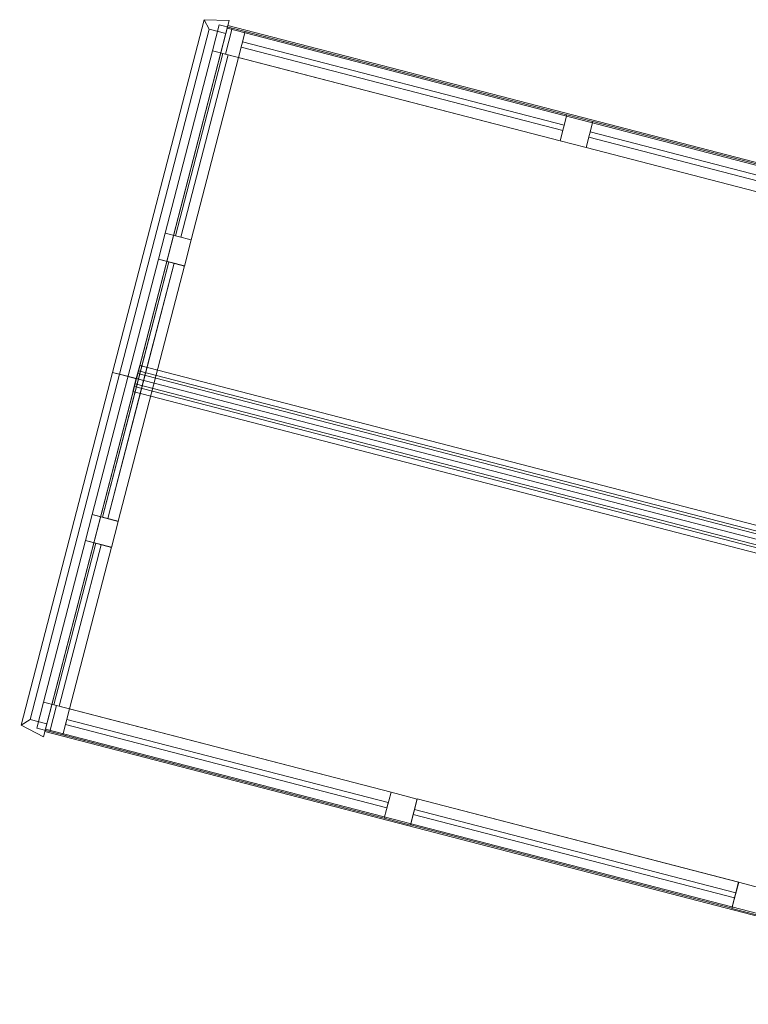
# Model space of a CAD drawing. Header units: millimetres. Extents: x -430348 to -225823, y -86243 to 5084.
# Tile 945 of 1056: x -329559 to -328206, y -35198 to -33369. Entities that reach past the tile are written whole.
import ezdxf

# ---------------------------------------------------------------- set-up
doc = ezdxf.new("R2010")
doc.units = ezdxf.units.MM
doc.layers.add('A-GLAZ-CURT', color=52, linetype='Continuous', lineweight=9)
doc.layers.add('A-GLAZ-CWMG', color=51, linetype='Continuous', lineweight=9)

# ---------------------------------------------------------------- blocks, each defined once
blk = doc.blocks.new('System Panel - Glazed-400869-_3D_ Copy 1')
at = {"layer": 'A-GLAZ-CURT', "transparency": 33554471}
mesh = blk.add_polyface(dxfattribs=at)
corners = [(-155, 5), (-155, 5, 1437.6), (155, 5, 1616.5), (155, 5)]
mesh.append_faces([[corners[k] for k in face] for face in [(1, 2, 3, 0)]])
mesh = blk.add_polyface(dxfattribs=at)
corners = [(155, -5), (-155, -5), (-155, 5), (155, 5)]
mesh.append_faces([[corners[k] for k in face] for face in [(0, 1, 2, 3)]])
mesh = blk.add_polyface(dxfattribs=at)
corners = [(-155, -5, 1437.6), (155, -5, 1616.5), (155, 5, 1616.5), (-155, 5, 1437.6)]
mesh.append_faces([[corners[k] for k in face] for face in [(0, 1, 2, 3)]])
mesh = blk.add_polyface(dxfattribs=at)
corners = [(-155, -5), (-155, -5, 1437.6), (-155, 5, 1437.6), (-155, 5)]
mesh.append_faces([[corners[k] for k in face] for face in [(0, 1, 2, 3)]])
mesh = blk.add_polyface(dxfattribs=at)
corners = [(155, -5, 1616.5), (155, -5), (155, 5), (155, 5, 1616.5)]
mesh.append_faces([[corners[k] for k in face] for face in [(0, 1, 2, 3)]])
mesh = blk.add_polyface(dxfattribs=at)
corners = [(-155, -5), (155, -5), (155, -5, 1616.5), (-155, -5, 1437.6)]
mesh.append_faces([[corners[k] for k in face] for face in [(3, 0, 1, 2)]])
blk = doc.blocks.new('System Panel - Glazed-400829-_3D_ Copy 1')
at = {"layer": 'A-GLAZ-CURT', "transparency": 33554471}
mesh = blk.add_polyface(dxfattribs=at)
corners = [(-308.3, 5), (-308.3, 5, 1387.6), (308.3, 5, 1387.6), (308.3, 5)]
mesh.append_faces([[corners[k] for k in face] for face in [(2, 3, 0, 1)]])
mesh = blk.add_polyface(dxfattribs=at)
corners = [(308.3, -5), (-308.3, -5), (-308.3, 5), (308.3, 5)]
mesh.append_faces([[corners[k] for k in face] for face in [(3, 0, 1, 2)]])
mesh = blk.add_polyface(dxfattribs=at)
corners = [(-308.3, -5, 1387.6), (308.3, -5, 1387.6), (308.3, 5, 1387.6), (-308.3, 5, 1387.6)]
mesh.append_faces([[corners[k] for k in face] for face in [(3, 0, 1, 2)]])
mesh = blk.add_polyface(dxfattribs=at)
corners = [(-308.3, -5), (-308.3, -5, 1387.6), (-308.3, 5, 1387.6), (-308.3, 5)]
mesh.append_faces([[corners[k] for k in face] for face in [(0, 1, 2, 3)]])
mesh = blk.add_polyface(dxfattribs=at)
corners = [(308.3, -5, 1387.6), (308.3, -5), (308.3, 5), (308.3, 5, 1387.6)]
mesh.append_faces([[corners[k] for k in face] for face in [(0, 1, 2, 3)]])
mesh = blk.add_polyface(dxfattribs=at)
corners = [(-308.3, -5), (308.3, -5), (308.3, -5, 1387.6), (-308.3, -5, 1387.6)]
mesh.append_faces([[corners[k] for k in face] for face in [(3, 0, 1, 2)]])
blk = doc.blocks.new('System Panel - Glazed-400870-_3D_ Copy 1')
at = {"layer": 'A-GLAZ-CURT', "transparency": 33554471}
mesh = blk.add_polyface(dxfattribs=at)
corners = [(-245, 5), (-245, 5, 1645.4), (20, 5, 1798.4), (245, 5, 1668.5), (245, 5)]
mesh.append_faces([[corners[k] for k in face] for face in [(1, 4, 0)]], dxfattribs={"vtx0": -1})
mesh.append_faces([[corners[k] for k in face] for face in [(3, 4, 1, 2)]], dxfattribs={"vtx1": -1})
mesh = blk.add_polyface(dxfattribs=at)
corners = [(245, -5), (-245, -5), (-245, 5), (245, 5)]
mesh.append_faces([[corners[k] for k in face] for face in [(3, 0, 1, 2)]])
mesh = blk.add_polyface(dxfattribs=at)
corners = [(-245, -5, 1645.4), (20, -5, 1798.4), (20, 5, 1798.4), (-245, 5, 1645.4)]
mesh.append_faces([[corners[k] for k in face] for face in [(3, 0, 1, 2)]])
mesh = blk.add_polyface(dxfattribs=at)
corners = [(-245, -5), (-245, -5, 1645.4), (-245, 5, 1645.4), (-245, 5)]
mesh.append_faces([[corners[k] for k in face] for face in [(0, 1, 2, 3)]])
mesh = blk.add_polyface(dxfattribs=at)
corners = [(20, -5, 1798.4), (245, -5, 1668.5), (245, 5, 1668.5), (20, 5, 1798.4)]
mesh.append_faces([[corners[k] for k in face] for face in [(3, 0, 1, 2)]])
mesh = blk.add_polyface(dxfattribs=at)
corners = [(245, -5, 1668.5), (245, -5), (245, 5), (245, 5, 1668.5)]
mesh.append_faces([[corners[k] for k in face] for face in [(0, 1, 2, 3)]])
mesh = blk.add_polyface(dxfattribs=at)
corners = [(-245, -5), (245, -5), (245, -5, 1668.5), (20, -5, 1798.4), (-245, -5, 1645.4)]
mesh.append_faces([[corners[k] for k in face] for face in [(4, 0, 1), (2, 3, 4, 1)]], dxfattribs={"vtx2": -1})
blk = doc.blocks.new('System Panel - Glazed-400871-_3D_ Copy 1')
at = {"layer": 'A-GLAZ-CURT', "transparency": 33554471}
mesh = blk.add_polyface(dxfattribs=at)
corners = [(-175, 5), (-175, 5, 1639.6), (175, 5, 1437.6), (175, 5)]
mesh.append_faces([[corners[k] for k in face] for face in [(2, 3, 0, 1)]])
mesh = blk.add_polyface(dxfattribs=at)
corners = [(175, -5), (-175, -5), (-175, 5), (175, 5)]
mesh.append_faces([[corners[k] for k in face] for face in [(3, 0, 1, 2)]])
mesh = blk.add_polyface(dxfattribs=at)
corners = [(-175, -5, 1639.6), (175, -5, 1437.6), (175, 5, 1437.6), (-175, 5, 1639.6)]
mesh.append_faces([[corners[k] for k in face] for face in [(3, 0, 1, 2)]])
mesh = blk.add_polyface(dxfattribs=at)
corners = [(-175, -5), (-175, -5, 1639.6), (-175, 5, 1639.6), (-175, 5)]
mesh.append_faces([[corners[k] for k in face] for face in [(0, 1, 2, 3)]])
mesh = blk.add_polyface(dxfattribs=at)
corners = [(175, -5, 1437.6), (175, -5), (175, 5), (175, 5, 1437.6)]
mesh.append_faces([[corners[k] for k in face] for face in [(0, 1, 2, 3)]])
mesh = blk.add_polyface(dxfattribs=at)
corners = [(-175, -5), (175, -5), (175, -5, 1437.6), (-175, -5, 1639.6)]
mesh.append_faces([[corners[k] for k in face] for face in [(2, 3, 0, 1)]])
blk = doc.blocks.new('Rectangular Mullion - 50mm x 50mm-301499-_3D_ Copy 1')
at = {"layer": 'A-GLAZ-CWMG'}
mesh = blk.add_polyface(dxfattribs=at)
corners = [(0, 25), (-50, 25), (-50, -25), (0, -25)]
mesh.append_faces([[corners[k] for k in face] for face in [(2, 3, 0, 1)]])
mesh = blk.add_polyface(dxfattribs=at)
corners = [(0, 25, -616.7), (0, -25, -616.7), (-50, -25, -616.7), (-50, 25, -616.7)]
mesh.append_faces([[corners[k] for k in face] for face in [(0, 1, 2, 3)]])
mesh = blk.add_polyface(dxfattribs=at)
corners = [(-50, 25), (0, 25), (0, 25, -616.7), (-50, 25, -616.7)]
mesh.append_faces([[corners[k] for k in face] for face in [(0, 1, 2, 3)]])
mesh = blk.add_polyface(dxfattribs=at)
corners = [(-50, -25), (-50, 25), (-50, 25, -616.7), (-50, -25, -616.7)]
mesh.append_faces([[corners[k] for k in face] for face in [(0, 1, 2, 3)]])
mesh = blk.add_polyface(dxfattribs=at)
corners = [(0, 25), (0, -25), (0, -25, -616.7), (0, 25, -616.7)]
mesh.append_faces([[corners[k] for k in face] for face in [(0, 1, 2, 3)]])
mesh = blk.add_polyface(dxfattribs=at)
corners = [(0, -25), (-50, -25), (-50, -25, -616.7), (0, -25, -616.7)]
mesh.append_faces([[corners[k] for k in face] for face in [(0, 1, 2, 3)]])
blk = doc.blocks.new('Rectangular Mullion - 50mm x 50mm-400828-_3D_ Copy 1')
at = {"layer": 'A-GLAZ-CWMG'}
mesh = blk.add_polyface(dxfattribs=at)
corners = [(25, 25), (-25, 25), (-25, -25), (25, -25)]
mesh.append_faces([[corners[k] for k in face] for face in [(2, 3, 0, 1)]])
mesh = blk.add_polyface(dxfattribs=at)
corners = [(25, 25, -1487.6), (25, -25, -1487.6), (-25, -25, -1487.6), (-25, 25, -1487.6)]
mesh.append_faces([[corners[k] for k in face] for face in [(0, 1, 2, 3)]])
mesh = blk.add_polyface(dxfattribs=at)
corners = [(-25, 25), (25, 25), (25, 25, -1487.6), (-25, 25, -1487.6)]
mesh.append_faces([[corners[k] for k in face] for face in [(3, 0, 1, 2)]])
mesh = blk.add_polyface(dxfattribs=at)
corners = [(-25, -25), (-25, 25), (-25, 25, -1487.6), (-25, -25, -1487.6)]
mesh.append_faces([[corners[k] for k in face] for face in [(3, 0, 1, 2)]])
mesh = blk.add_polyface(dxfattribs=at)
corners = [(25, 25), (25, -25), (25, -25, -1487.6), (25, 25, -1487.6)]
mesh.append_faces([[corners[k] for k in face] for face in [(3, 0, 1, 2)]])
mesh = blk.add_polyface(dxfattribs=at)
corners = [(25, -25), (-25, -25), (-25, -25, -1487.6), (25, -25, -1487.6)]
mesh.append_faces([[corners[k] for k in face] for face in [(3, 0, 1, 2)]])
blk = doc.blocks.new('Rectangular Mullion - 50mm x 50mm-301500-_3D_ Copy 1')
at = {"layer": 'A-GLAZ-CWMG'}
mesh = blk.add_polyface(dxfattribs=at)
corners = [(0, 25), (-50, 25), (-50, -25), (0, -25)]
mesh.append_faces([[corners[k] for k in face] for face in [(2, 3, 0, 1)]])
mesh = blk.add_polyface(dxfattribs=at)
corners = [(0, 25, -616.7), (0, -25, -616.7), (-50, -25, -616.7), (-50, 25, -616.7)]
mesh.append_faces([[corners[k] for k in face] for face in [(0, 1, 2, 3)]])
mesh = blk.add_polyface(dxfattribs=at)
corners = [(-50, 25), (0, 25), (0, 25, -616.7), (-50, 25, -616.7)]
mesh.append_faces([[corners[k] for k in face] for face in [(0, 1, 2, 3)]])
mesh = blk.add_polyface(dxfattribs=at)
corners = [(-50, -25), (-50, 25), (-50, 25, -616.7), (-50, -25, -616.7)]
mesh.append_faces([[corners[k] for k in face] for face in [(0, 1, 2, 3)]])
mesh = blk.add_polyface(dxfattribs=at)
corners = [(0, 25), (0, -25), (0, -25, -616.7), (0, 25, -616.7)]
mesh.append_faces([[corners[k] for k in face] for face in [(0, 1, 2, 3)]])
mesh = blk.add_polyface(dxfattribs=at)
corners = [(0, -25), (-50, -25), (-50, -25, -616.7), (0, -25, -616.7)]
mesh.append_faces([[corners[k] for k in face] for face in [(0, 1, 2, 3)]])
blk = doc.blocks.new('Rectangular Mullion - 50mm x 50mm-1642122-_3D_ Copy 1')
at = {"layer": 'A-GLAZ-CWMG'}
mesh = blk.add_polyface(dxfattribs=at)
corners = [(0, 25), (-50, 25), (-50, -25), (0, -25)]
mesh.append_faces([[corners[k] for k in face] for face in [(2, 3, 0, 1)]])
mesh = blk.add_polyface(dxfattribs=at)
corners = [(0, 25, -641.7), (0, -25, -641.7), (-50, -25, -641.7), (-50, 25, -641.7)]
mesh.append_faces([[corners[k] for k in face] for face in [(0, 1, 2, 3)]])
mesh = blk.add_polyface(dxfattribs=at)
corners = [(-50, 25), (0, 25), (0, 25, -641.7), (-50, 25, -641.7)]
mesh.append_faces([[corners[k] for k in face] for face in [(0, 1, 2, 3)]])
mesh = blk.add_polyface(dxfattribs=at)
corners = [(-50, -25), (-50, 25), (-50, 25, -641.7), (-50, -25, -641.7)]
mesh.append_faces([[corners[k] for k in face] for face in [(0, 1, 2, 3)]])
mesh = blk.add_polyface(dxfattribs=at)
corners = [(0, 25), (0, -25), (0, -25, -641.7), (0, 25, -641.7)]
mesh.append_faces([[corners[k] for k in face] for face in [(0, 1, 2, 3)]])
mesh = blk.add_polyface(dxfattribs=at)
corners = [(0, -25), (-50, -25), (-50, -25, -641.7), (0, -25, -641.7)]
mesh.append_faces([[corners[k] for k in face] for face in [(0, 1, 2, 3)]])
blk = doc.blocks.new('Rectangular Mullion - 50mm x 50mm-301589-_3D_ Copy 1')
at = {"layer": 'A-GLAZ-CWMG'}
mesh = blk.add_polyface(dxfattribs=at)
corners = [(0, 25), (-50, 25), (-50, -25), (0, -25)]
mesh.append_faces([[corners[k] for k in face] for face in [(2, 3, 0, 1)]])
mesh = blk.add_polyface(dxfattribs=at)
corners = [(0, 25, -310), (0, -25, -310), (-50, -25, -310), (-50, 25, -310)]
mesh.append_faces([[corners[k] for k in face] for face in [(0, 1, 2, 3)]])
mesh = blk.add_polyface(dxfattribs=at)
corners = [(-50, 25), (0, 25), (0, 25, -310), (-50, 25, -310)]
mesh.append_faces([[corners[k] for k in face] for face in [(3, 0, 1, 2)]])
mesh = blk.add_polyface(dxfattribs=at)
corners = [(-50, -25), (-50, 25), (-50, 25, -310), (-50, -25, -310)]
mesh.append_faces([[corners[k] for k in face] for face in [(3, 0, 1, 2)]])
mesh = blk.add_polyface(dxfattribs=at)
corners = [(0, 25), (0, -25), (0, -25, -310), (0, 25, -310)]
mesh.append_faces([[corners[k] for k in face] for face in [(3, 0, 1, 2)]])
mesh = blk.add_polyface(dxfattribs=at)
corners = [(0, -25), (-50, -25), (-50, -25, -310), (0, -25, -310)]
mesh.append_faces([[corners[k] for k in face] for face in [(3, 0, 1, 2)]])
blk = doc.blocks.new('Rectangular Mullion - 50mm x 50mm-400814-_3D_ Copy 1')
at = {"layer": 'A-GLAZ-CWMG'}
mesh = blk.add_polyface(dxfattribs=at)
corners = [(25, 25), (-25, 25), (-25, -25), (25, -25)]
mesh.append_faces([[corners[k] for k in face] for face in [(2, 3, 0, 1)]])
mesh = blk.add_polyface(dxfattribs=at)
corners = [(25, 25, -1681), (25, -25, -1681), (-25, -25, -1681), (-25, 25, -1681)]
mesh.append_faces([[corners[k] for k in face] for face in [(0, 1, 2, 3)]])
mesh = blk.add_polyface(dxfattribs=at)
corners = [(-25, 25), (25, 25), (25, 25, -1681), (-25, 25, -1681)]
mesh.append_faces([[corners[k] for k in face] for face in [(3, 0, 1, 2)]])
mesh = blk.add_polyface(dxfattribs=at)
corners = [(-25, -25), (-25, 25), (-25, 25, -1681), (-25, -25, -1681)]
mesh.append_faces([[corners[k] for k in face] for face in [(3, 0, 1, 2)]])
mesh = blk.add_polyface(dxfattribs=at)
corners = [(25, 25), (25, -25), (25, -25, -1681), (25, 25, -1681)]
mesh.append_faces([[corners[k] for k in face] for face in [(3, 0, 1, 2)]])
mesh = blk.add_polyface(dxfattribs=at)
corners = [(25, -25), (-25, -25), (-25, -25, -1681), (25, -25, -1681)]
mesh.append_faces([[corners[k] for k in face] for face in [(3, 0, 1, 2)]])
blk = doc.blocks.new('Rectangular Mullion - 50mm x 50mm-400815-_3D_ Copy 1')
at = {"layer": 'A-GLAZ-CWMG'}
mesh = blk.add_polyface(dxfattribs=at)
corners = [(25, 25), (-25, 25), (-25, -25), (25, -25)]
mesh.append_faces([[corners[k] for k in face] for face in [(2, 3, 0, 1)]])
mesh = blk.add_polyface(dxfattribs=at)
corners = [(25, 25, -1704.1), (25, -25, -1704.1), (-25, -25, -1704.1), (-25, 25, -1704.1)]
mesh.append_faces([[corners[k] for k in face] for face in [(0, 1, 2, 3)]])
mesh = blk.add_polyface(dxfattribs=at)
corners = [(-25, 25), (25, 25), (25, 25, -1704.1), (-25, 25, -1704.1)]
mesh.append_faces([[corners[k] for k in face] for face in [(3, 0, 1, 2)]])
mesh = blk.add_polyface(dxfattribs=at)
corners = [(-25, -25), (-25, 25), (-25, 25, -1704.1), (-25, -25, -1704.1)]
mesh.append_faces([[corners[k] for k in face] for face in [(3, 0, 1, 2)]])
mesh = blk.add_polyface(dxfattribs=at)
corners = [(25, 25), (25, -25), (25, -25, -1704.1), (25, 25, -1704.1)]
mesh.append_faces([[corners[k] for k in face] for face in [(3, 0, 1, 2)]])
mesh = blk.add_polyface(dxfattribs=at)
corners = [(25, -25), (-25, -25), (-25, -25, -1704.1), (25, -25, -1704.1)]
mesh.append_faces([[corners[k] for k in face] for face in [(3, 0, 1, 2)]])
blk = doc.blocks.new('Rectangular Mullion - 50mm x 50mm-301517-_3D_ Copy 1')
at = {"layer": 'A-GLAZ-CWMG'}
mesh = blk.add_polyface(dxfattribs=at)
corners = [(0, 25), (-50, 25), (-50, -25), (0, -25)]
mesh.append_faces([[corners[k] for k in face] for face in [(3, 0, 1, 2)]])
mesh = blk.add_polyface(dxfattribs=at)
corners = [(0, 25, -490), (0, -25, -490), (-50, -25, -490), (-50, 25, -490)]
mesh.append_faces([[corners[k] for k in face] for face in [(3, 0, 1, 2)]])
mesh = blk.add_polyface(dxfattribs=at)
corners = [(-50, 25), (0, 25), (0, 25, -490), (-50, 25, -490)]
mesh.append_faces([[corners[k] for k in face] for face in [(3, 0, 1, 2)]])
mesh = blk.add_polyface(dxfattribs=at)
corners = [(-50, -25), (-50, 25), (-50, 25, -490), (-50, -25, -490)]
mesh.append_faces([[corners[k] for k in face] for face in [(3, 0, 1, 2)]])
mesh = blk.add_polyface(dxfattribs=at)
corners = [(0, 25), (0, -25), (0, -25, -490), (0, 25, -490)]
mesh.append_faces([[corners[k] for k in face] for face in [(3, 0, 1, 2)]])
mesh = blk.add_polyface(dxfattribs=at)
corners = [(0, -25), (-50, -25), (-50, -25, -490), (0, -25, -490)]
mesh.append_faces([[corners[k] for k in face] for face in [(3, 0, 1, 2)]])
blk = doc.blocks.new('Rectangular Mullion - 50mm x 50mm-301581-_3D_ Copy 1')
at = {"layer": 'A-GLAZ-CWMG'}
mesh = blk.add_polyface(dxfattribs=at)
corners = [(0, 25), (-50, 25), (-50, -25), (0, -25)]
mesh.append_faces([[corners[k] for k in face] for face in [(2, 3, 0, 1)]])
mesh = blk.add_polyface(dxfattribs=at)
corners = [(0, 25, -350), (0, -25, -350), (-50, -25, -350), (-50, 25, -350)]
mesh.append_faces([[corners[k] for k in face] for face in [(0, 1, 2, 3)]])
mesh = blk.add_polyface(dxfattribs=at)
corners = [(-50, 25), (0, 25), (0, 25, -350), (-50, 25, -350)]
mesh.append_faces([[corners[k] for k in face] for face in [(3, 0, 1, 2)]])
mesh = blk.add_polyface(dxfattribs=at)
corners = [(-50, -25), (-50, 25), (-50, 25, -350), (-50, -25, -350)]
mesh.append_faces([[corners[k] for k in face] for face in [(3, 0, 1, 2)]])
mesh = blk.add_polyface(dxfattribs=at)
corners = [(0, 25), (0, -25), (0, -25, -350), (0, 25, -350)]
mesh.append_faces([[corners[k] for k in face] for face in [(3, 0, 1, 2)]])
mesh = blk.add_polyface(dxfattribs=at)
corners = [(0, -25), (-50, -25), (-50, -25, -350), (0, -25, -350)]
mesh.append_faces([[corners[k] for k in face] for face in [(3, 0, 1, 2)]])
blk = doc.blocks.new('Rectangular Mullion - 50mm x 50mm-1642134-_3D_ Copy 1')
at = {"layer": 'A-GLAZ-CWMG'}
mesh = blk.add_polyface(dxfattribs=at)
corners = [(0, 25), (-50, 25), (-50, -25), (0, -25)]
mesh.append_faces([[corners[k] for k in face] for face in [(2, 3, 0, 1)]])
mesh = blk.add_polyface(dxfattribs=at)
corners = [(0, 25, -641.7), (0, -25, -641.7), (-50, -25, -641.7), (-50, 25, -641.7)]
mesh.append_faces([[corners[k] for k in face] for face in [(0, 1, 2, 3)]])
mesh = blk.add_polyface(dxfattribs=at)
corners = [(-50, 25), (0, 25), (0, 25, -641.7), (-50, 25, -641.7)]
mesh.append_faces([[corners[k] for k in face] for face in [(0, 1, 2, 3)]])
mesh = blk.add_polyface(dxfattribs=at)
corners = [(-50, -25), (-50, 25), (-50, 25, -641.7), (-50, -25, -641.7)]
mesh.append_faces([[corners[k] for k in face] for face in [(3, 0, 1, 2)]])
mesh = blk.add_polyface(dxfattribs=at)
corners = [(0, 25), (0, -25), (0, -25, -641.7), (0, 25, -641.7)]
mesh.append_faces([[corners[k] for k in face] for face in [(3, 0, 1, 2)]])
mesh = blk.add_polyface(dxfattribs=at)
corners = [(0, -25), (-50, -25), (-50, -25, -641.7), (0, -25, -641.7)]
mesh.append_faces([[corners[k] for k in face] for face in [(0, 1, 2, 3)]])
blk = doc.blocks.new('Quad Corner Mullion - Quad Mullion 1-400872-_3D_ Copy 1')
at = {"layer": 'A-GLAZ-CWMG'}
mesh = blk.add_polyface(dxfattribs=at)
corners = [(25, 25), (-25, 25), (-25, -25), (25, -25)]
mesh.append_faces([[corners[k] for k in face] for face in [(2, 3, 0, 1)]])
mesh = blk.add_polyface(dxfattribs=at)
corners = [(25, 25, -1473.1), (25, -25, -1473.1), (-25, -25, -1473.1), (-25, 25, -1473.1)]
mesh.append_faces([[corners[k] for k in face] for face in [(0, 1, 2, 3)]])
mesh = blk.add_polyface(dxfattribs=at)
corners = [(-25, 25), (25, 25), (25, 25, -1473.1), (-25, 25, -1473.1)]
mesh.append_faces([[corners[k] for k in face] for face in [(3, 0, 1, 2)]])
mesh = blk.add_polyface(dxfattribs=at)
corners = [(-25, -25), (-25, 25), (-25, 25, -1473.1), (-25, -25, -1473.1)]
mesh.append_faces([[corners[k] for k in face] for face in [(3, 0, 1, 2)]])
mesh = blk.add_polyface(dxfattribs=at)
corners = [(25, 25), (25, -25), (25, -25, -1473.1), (25, 25, -1473.1)]
mesh.append_faces([[corners[k] for k in face] for face in [(3, 0, 1, 2)]])
mesh = blk.add_polyface(dxfattribs=at)
corners = [(25, -25), (-25, -25), (-25, -25, -1473.1), (25, -25, -1473.1)]
mesh.append_faces([[corners[k] for k in face] for face in [(3, 0, 1, 2)]])
blk = doc.blocks.new('Quad Corner Mullion - Quad Mullion 1-400873-_3D_ Copy 1')
at = {"layer": 'A-GLAZ-CWMG'}
mesh = blk.add_polyface(dxfattribs=at)
corners = [(25, 25), (-25, 25), (-25, -25), (25, -25)]
mesh.append_faces([[corners[k] for k in face] for face in [(3, 0, 1, 2)]])
mesh = blk.add_polyface(dxfattribs=at)
corners = [(25, 25, -1473.1), (25, -25, -1473.1), (-25, -25, -1473.1), (-25, 25, -1473.1)]
mesh.append_faces([[corners[k] for k in face] for face in [(3, 0, 1, 2)]])
mesh = blk.add_polyface(dxfattribs=at)
corners = [(-25, 25), (25, 25), (25, 25, -1473.1), (-25, 25, -1473.1)]
mesh.append_faces([[corners[k] for k in face] for face in [(3, 0, 1, 2)]])
mesh = blk.add_polyface(dxfattribs=at)
corners = [(-25, -25), (-25, 25), (-25, 25, -1473.1), (-25, -25, -1473.1)]
mesh.append_faces([[corners[k] for k in face] for face in [(3, 0, 1, 2)]])
mesh = blk.add_polyface(dxfattribs=at)
corners = [(25, 25), (25, -25), (25, -25, -1473.1), (25, 25, -1473.1)]
mesh.append_faces([[corners[k] for k in face] for face in [(0, 1, 2, 3)]])
mesh = blk.add_polyface(dxfattribs=at)
corners = [(25, -25), (-25, -25), (-25, -25, -1473.1), (25, -25, -1473.1)]
mesh.append_faces([[corners[k] for k in face] for face in [(0, 1, 2, 3)]])
blk = doc.blocks.new('System Panel - Glazed-1642114-_3D_ Copy 1')
at = {"layer": 'A-GLAZ-CURT', "transparency": 33554471}
mesh = blk.add_polyface(dxfattribs=at)
corners = [(-1008.9, 5), (-1008.9, 5, 765), (1008.9, 5, 765), (1008.9, 5)]
mesh.append_faces([[corners[k] for k in face] for face in [(1, 2, 3, 0)]])
mesh = blk.add_polyface(dxfattribs=at)
corners = [(1008.9, -5), (-1008.9, -5), (-1008.9, 5), (1008.9, 5)]
mesh.append_faces([[corners[k] for k in face] for face in [(3, 0, 1, 2)]])
mesh = blk.add_polyface(dxfattribs=at)
corners = [(-1008.9, -5, 765), (1008.9, -5, 765), (1008.9, 5, 765), (-1008.9, 5, 765)]
mesh.append_faces([[corners[k] for k in face] for face in [(0, 1, 2, 3)]])
mesh = blk.add_polyface(dxfattribs=at)
corners = [(-1008.9, -5), (-1008.9, -5, 765), (-1008.9, 5, 765), (-1008.9, 5)]
mesh.append_faces([[corners[k] for k in face] for face in [(3, 0, 1, 2)]])
mesh = blk.add_polyface(dxfattribs=at)
corners = [(1008.9, -5, 765), (1008.9, -5), (1008.9, 5), (1008.9, 5, 765)]
mesh.append_faces([[corners[k] for k in face] for face in [(0, 1, 2, 3)]])
mesh = blk.add_polyface(dxfattribs=at)
corners = [(-1008.9, -5), (1008.9, -5), (1008.9, -5, 765), (-1008.9, -5, 765)]
mesh.append_faces([[corners[k] for k in face] for face in [(3, 0, 1, 2)]])
blk = doc.blocks.new('Quad Corner Mullion - 50x50mm-1642115-_3D_ Copy 1')
at = {"layer": 'A-GLAZ-CWMG'}
mesh = blk.add_polyface(dxfattribs=at)
corners = [(29.4, -4.2), (16.1, 25), (-16.1, 25), (-16.1, -25)]
mesh.append_faces([[corners[k] for k in face] for face in [(3, 0, 1, 2)]])
mesh = blk.add_polyface(dxfattribs=at)
corners = [(-16.1, 25), (16.1, 25), (16.1, 25, -765), (-16.1, 25, -765)]
mesh.append_faces([[corners[k] for k in face] for face in [(3, 0, 1, 2)]])
mesh = blk.add_polyface(dxfattribs=at)
corners = [(-16.1, -25), (-16.1, 25), (-16.1, 25, -765), (-16.1, -25, -793.9)]
mesh.append_faces([[corners[k] for k in face] for face in [(0, 1, 2, 3)]])
mesh = blk.add_polyface(dxfattribs=at)
corners = [(29.4, -4.2, -781.8), (-16.1, -25, -793.9), (-16.1, 25, -765), (16.1, 25, -765)]
mesh.append_faces([[corners[k] for k in face] for face in [(0, 1, 2, 3)]])
mesh = blk.add_polyface(dxfattribs=at)
corners = [(16.1, 25), (29.4, -4.2), (29.4, -4.2, -781.8), (16.1, 25, -765)]
mesh.append_faces([[corners[k] for k in face] for face in [(3, 0, 1, 2)]])
mesh = blk.add_polyface(dxfattribs=at)
corners = [(29.4, -4.2), (-16.1, -25), (-16.1, -25, -793.9), (29.4, -4.2, -781.8)]
mesh.append_faces([[corners[k] for k in face] for face in [(3, 0, 1, 2)]])
blk = doc.blocks.new('Quad Corner Mullion - 50x50mm-1642117-_3D_ Copy 1')
at = {"layer": 'A-GLAZ-CWMG'}
mesh = blk.add_polyface(dxfattribs=at)
corners = [(29.4, -4.2, -779.4), (-16.1, -25, -779.4), (-16.1, 25, -779.4), (16.1, 25, -779.4)]
mesh.append_faces([[corners[k] for k in face] for face in [(2, 3, 0, 1)]])
mesh = blk.add_polyface(dxfattribs=at)
corners = [(-16.1, 25, -14.4), (16.1, 25, -14.4), (16.1, 25, -779.4), (-16.1, 25, -779.4)]
mesh.append_faces([[corners[k] for k in face] for face in [(3, 0, 1, 2)]])
mesh = blk.add_polyface(dxfattribs=at)
corners = [(-16.1, -25, 14.4), (-16.1, 25, -14.4), (-16.1, 25, -779.4), (-16.1, -25, -779.4)]
mesh.append_faces([[corners[k] for k in face] for face in [(3, 0, 1, 2)]])
mesh = blk.add_polyface(dxfattribs=at)
corners = [(29.4, -4.2, 2.4), (16.1, 25, -14.4), (-16.1, 25, -14.4), (-16.1, -25, 14.4)]
mesh.append_faces([[corners[k] for k in face] for face in [(2, 3, 0, 1)]])
mesh = blk.add_polyface(dxfattribs=at)
corners = [(16.1, 25, -14.4), (29.4, -4.2, 2.4), (29.4, -4.2, -779.4), (16.1, 25, -779.4)]
mesh.append_faces([[corners[k] for k in face] for face in [(0, 1, 2, 3)]])
mesh = blk.add_polyface(dxfattribs=at)
corners = [(29.4, -4.2, 2.4), (-16.1, -25, 14.4), (-16.1, -25, -779.4), (29.4, -4.2, -779.4)]
mesh.append_faces([[corners[k] for k in face] for face in [(0, 1, 2, 3)]])
blk = doc.blocks.new('Quad Corner Mullion - Quad Mullion 1-1642118-_3D_ Copy 1')
at = {"layer": 'A-GLAZ-CWMG'}
mesh = blk.add_polyface(dxfattribs=at)
corners = [(28.9, 0), (-14.4, 25), (-14.4, -25), (14.4, -25)]
mesh.append_faces([[corners[k] for k in face] for face in [(2, 3, 0, 1)]])
mesh = blk.add_polyface(dxfattribs=at)
corners = [(28.9, 0, -2017.9), (14.4, -25, -2017.9), (-14.4, -25, -2017.9), (-14.4, 25, -2017.9)]
mesh.append_faces([[corners[k] for k in face] for face in [(3, 0, 1, 2)]])
mesh = blk.add_polyface(dxfattribs=at)
corners = [(-14.4, 25), (28.9, 0), (28.9, 0, -2017.9), (-14.4, 25, -2017.9)]
mesh.append_faces([[corners[k] for k in face] for face in [(0, 1, 2, 3)]])
mesh = blk.add_polyface(dxfattribs=at)
corners = [(-14.4, -25), (-14.4, 25), (-14.4, 25, -2017.9), (-14.4, -25, -2017.9)]
mesh.append_faces([[corners[k] for k in face] for face in [(0, 1, 2, 3)]])
mesh = blk.add_polyface(dxfattribs=at)
corners = [(28.9, 0), (14.4, -25), (14.4, -25, -2017.9), (28.9, 0, -2017.9)]
mesh.append_faces([[corners[k] for k in face] for face in [(0, 1, 2, 3)]])
mesh = blk.add_polyface(dxfattribs=at)
corners = [(14.4, -25), (-14.4, -25), (-14.4, -25, -2017.9), (14.4, -25, -2017.9)]
mesh.append_faces([[corners[k] for k in face] for face in [(0, 1, 2, 3)]])

msp = doc.modelspace()

# ---------------------------------------------------------------- block references
at = {"layer": 'A-GLAZ-CURT', "transparency": 33554471, "extrusion": (-0.217348, -0.838308, 0.5), "rotation": 180}
msp.add_blockref('System Panel - Glazed-1642114-_3D_ Copy 1', (-309250.9, -4994.3, 129822.9), dxfattribs=at)
at = {"layer": 'A-GLAZ-CURT', "transparency": 33554471}
for name, p, rotation in [('System Panel - Glazed-400829-_3D_ Copy 1', (-328848.2, -33492.4, 59148.7), 345.4649826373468), ('System Panel - Glazed-400871-_3D_ Copy 1', (-329221.1, -33602.4, 59148.7), 75.46498263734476), ('System Panel - Glazed-400829-_3D_ Copy 1', (-328202.9, -33659.7, 59148.7), 345.4649826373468), ('System Panel - Glazed-400870-_3D_ Copy 1', (-329339, -34057.3, 59148.7), 75.46498263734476), ('System Panel - Glazed-400869-_3D_ Copy 1', (-329451.9, -34492.9, 59148.7), 75.46498263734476), ('System Panel - Glazed-400829-_3D_ Copy 1', (-329174.5, -34750.8, 59148.7), 165.464982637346), ('System Panel - Glazed-400829-_3D_ Copy 1', (-328529.1, -34918.1, 59148.7), 165.464982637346)]:
    msp.add_blockref(name, p, dxfattribs=dict(at, rotation=rotation))
at = {"layer": 'A-GLAZ-CURT', "transparency": 33554471, "extrusion": (0.217348, 0.838308, 0.5), "rotation": 180}
msp.add_blockref('System Panel - Glazed-1642114-_3D_ Copy 1', (309250.9, 110607.8, -70405.7), dxfattribs=at)
at = {"layer": 'A-GLAZ-CWMG', "extrusion": (-0.217348, -0.838308, 0.5), "rotation": 180}
msp.add_blockref('Quad Corner Mullion - 50x50mm-1642117-_3D_ Copy 1', (-310275.9, -4994.3, 130602.3), dxfattribs=at)
at = {"layer": 'A-GLAZ-CWMG', "extrusion": (0, 0, -1)}
for name, p, rotation in [('Quad Corner Mullion - Quad Mullion 1-400872-_3D_ Copy 1', (329170.9, -33408.8, -59098.7), 104.5350173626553), ('Rectangular Mullion - 50mm x 50mm-400828-_3D_ Copy 1', (328525.5, -33576.1, -59098.7), 194.5350173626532), ('Rectangular Mullion - 50mm x 50mm-400815-_3D_ Copy 1', (329271.2, -33796, -59098.7), 104.5350173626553), ('Rectangular Mullion - 50mm x 50mm-400814-_3D_ Copy 1', (329406.8, -34318.7, -59098.7), 104.5350173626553), ('Rectangular Mullion - 50mm x 50mm-400828-_3D_ Copy 1', (328851.8, -34834.5, -59098.7), 14.53501736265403), ('Rectangular Mullion - 50mm x 50mm-400828-_3D_ Copy 1', (328206.5, -35001.8, -59098.7), 14.53501736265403)]:
    msp.add_blockref(name, p, dxfattribs=dict(at, rotation=rotation))
at = {"layer": 'A-GLAZ-CWMG', "extrusion": (0.967994, -0.250972, 0)}
for name, p, rotation in [('Rectangular Mullion - 50mm x 50mm-1642122-_3D_ Copy 1', (-114952, 60586.3, -309609.2), 90), ('Rectangular Mullion - 50mm x 50mm-301500-_3D_ Copy 1', (-114952, 60586.3, -308942.6), 90), ('Quad Corner Mullion - Quad Mullion 1-1642118-_3D_ Copy 1', (-115602, 60976, -308242), 150.0000000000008), ('Rectangular Mullion - 50mm x 50mm-301499-_3D_ Copy 1', (-116252, 59098.7, -309609.2), 270), ('Rectangular Mullion - 50mm x 50mm-301499-_3D_ Copy 1', (-116252, 59098.7, -308942.6), 270)]:
    msp.add_blockref(name, p, dxfattribs=dict(at, rotation=rotation))
at = {"layer": 'A-GLAZ-CWMG', "extrusion": (-0.967994, 0.250972, 0)}
for name, p, rotation in [('Rectangular Mullion - 50mm x 50mm-301499-_3D_ Copy 1', (114952, 59098.7, 310225.9), 270), ('Rectangular Mullion - 50mm x 50mm-301499-_3D_ Copy 1', (114952, 59098.7, 309559.2), 270), ('Rectangular Mullion - 50mm x 50mm-1642134-_3D_ Copy 1', (116252, 60586.3, 310250.9), 90), ('Rectangular Mullion - 50mm x 50mm-301500-_3D_ Copy 1', (116252, 60586.3, 309559.2), 90)]:
    msp.add_blockref(name, p, dxfattribs=dict(at, rotation=rotation))
at = {"layer": 'A-GLAZ-CWMG', "extrusion": (-0.250972, -0.967994, 0), "rotation": 270}
for name, p in [('Rectangular Mullion - 50mm x 50mm-301581-_3D_ Copy 1', (-310250.9, 59098.7, 115327)), ('Rectangular Mullion - 50mm x 50mm-301517-_3D_ Copy 1', (-310250.9, 59098.7, 115867)), ('Rectangular Mullion - 50mm x 50mm-301589-_3D_ Copy 1', (-310250.9, 59098.7, 116227))]:
    msp.add_blockref(name, p, dxfattribs=at)
at = {"layer": 'A-GLAZ-CWMG', "extrusion": (-0.217348, -0.838308, -0.5), "rotation": 180}
msp.add_blockref('Quad Corner Mullion - 50x50mm-1642115-_3D_ Copy 1', (-310275.9, 110607.8, 70405.7), dxfattribs=at)
at = {"layer": 'A-GLAZ-CWMG', "rotation": 255.4649826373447}
msp.add_blockref('Quad Corner Mullion - Quad Mullion 1-400873-_3D_ Copy 1', (-329497.1, -34667.1, 60571.9), dxfattribs=at)

doc.saveas('drawing.dxf')
